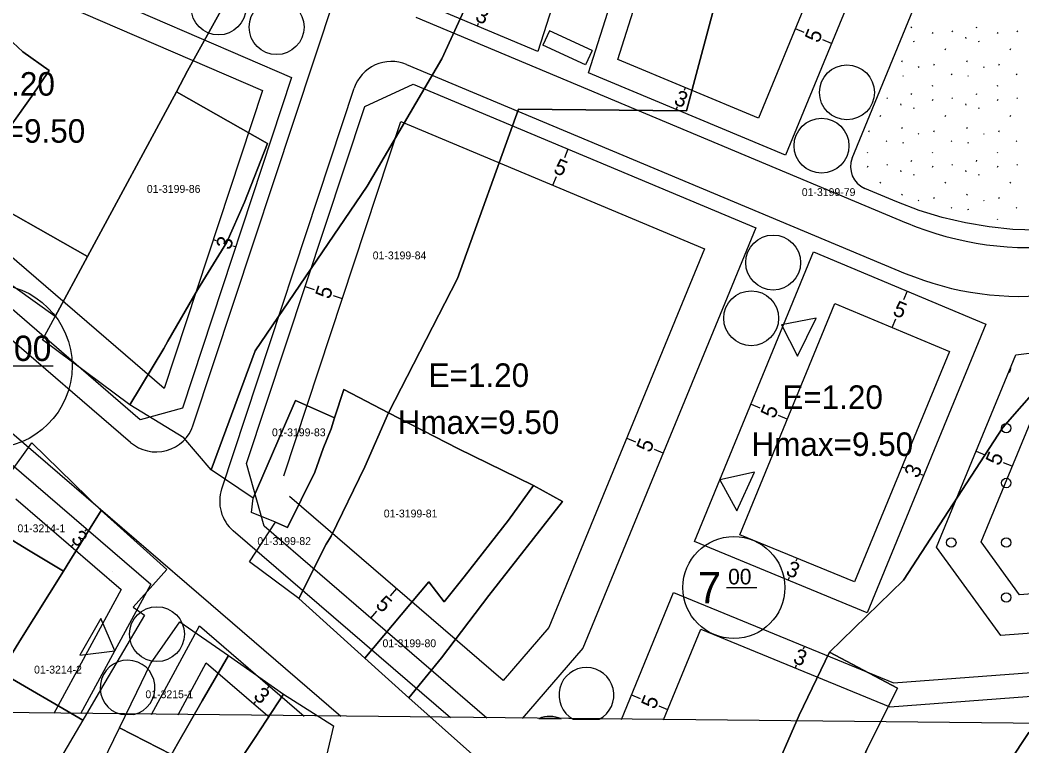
# Model space of a CAD drawing. Extents: x 419396 to 421519, y 4453567 to 4456767.
# Drawn here: x 420984.3 to 421112.1, y 4454304 to 4454396.6 of the extents above; entities that cross this region are included whole.
import ezdxf

# ---------------------------------------------------------------- set-up
doc = ezdxf.new("R2010")
doc.units = 0
for name, color, linetype in [('0_KADASTRO', 7, 'Continuous'), ('Level 16', 7, 'Continuous'), ('Level 20', 7, 'Continuous'), ('Level 28', 7, 'Continuous'), ('Level 29', 7, 'Continuous'), ('Level 30', 7, 'Continuous'), ('Level 41', 7, 'Continuous'), ('Level 45', 7, 'Continuous'), ('Level 53', 7, 'Continuous'), ('Level 55', 7, 'Continuous'), ('Level 58', 7, 'Continuous'), ('Level 62', 7, 'Continuous'), ('Y_Lejant', 7, 'Continuous')]:
    doc.layers.add(name, color=color, linetype=linetype)

msp = doc.modelspace()

# ---------------------------------------------------------------- linework, layer by layer
at = {"layer": '0_KADASTRO'}
for points in [[(421051.38, 4454510.25), (421048.37, 4454500.37), (421046.27, 4454494.74), (421046.15, 4454494.34), (421042.98, 4454484.02), (421042.68, 4454483.27), (421039.18, 4454473.39), (421035.92, 4454464.08), (421034.52, 4454461.02), (421032.37, 4454454.9), (421029.03, 4454445.21), (421025.67, 4454435.52), (421022.27, 4454425.64), (421020.25, 4454419.65), (421018.74, 4454416.27), (421015.6, 4454408.07), (421005.65, 4454390.12), (421004.25, 4454387.47), (420992.89, 4454366.45), (420977.44, 4454375.21), (420985.79, 4454386.88), (420988, 4454390.16), (420984.66, 4454392.57), (420982.11, 4454394.92)], [(421042.35, 4454400.96), (421038.08, 4454391.65), (421028.57, 4454375.42), (421014.29, 4454354.44), (421008.66, 4454339.27), (421005.18, 4454343.35), (420998.32, 4454347.55), (421002.64, 4454354.74), (421003.13, 4454355.67), (421006.93, 4454362.19), (421010.69, 4454368.26), (421012.93, 4454373.38), (421015.86, 4454380.84), (421004.25, 4454387.47), (421005.65, 4454390.12), (421015.6, 4454408.07)], [(421073.98, 4454402.6), (421070.88, 4454390.94), (421069.3, 4454385.04), (421047.88, 4454385.26), (421040.08, 4454363.66), (421031.29, 4454346.52), (421025.6, 4454349.51), (421024.39, 4454345.9), (421019.43, 4454348.11), (421017.72, 4454344.16), (421014.05, 4454335.62), (421008.66, 4454339.27), (421014.29, 4454354.44), (421028.57, 4454375.42), (421038.08, 4454391.65), (421042.35, 4454400.96)], [(421050.5, 4454295.4), (421033.9, 4454310.18), (421038.07, 4454315.28), (421044.08, 4454323.21), (421053.49, 4454335.2), (421049.78, 4454337.25), (421040.15, 4454341.96), (421031.29, 4454346.52), (421040.08, 4454363.66), (421047.88, 4454385.26), (421069.3, 4454385.04), (421070.88, 4454390.94), (421073.98, 4454402.6)], [(421121.46, 4454358.14), (421109.64, 4454344.66), (421096.99, 4454325.17), (421087.53, 4454316.01), (421083.68, 4454307.95), (421079.88, 4454299.29)]]:
    msp.add_lwpolyline(points, dxfattribs=at)
for points in [[(420967.28, 4454374.22), (420967.54, 4454374.61), (420974.81, 4454384.4), (420979.92, 4454391.19), (420980.28, 4454391.67), (420982.11, 4454394.92), (420984.66, 4454392.57), (420988, 4454390.16), (420985.79, 4454386.88), (420977.44, 4454375.21), (420973.43, 4454369.75)], [(420987.17, 4454355.81), (420988.78, 4454358.78), (420992.89, 4454366.45), (421004.25, 4454387.47), (421015.86, 4454380.84), (421012.93, 4454373.38), (421010.69, 4454368.26), (421006.93, 4454362.19), (421003.13, 4454355.67), (421002.64, 4454354.74), (420998.32, 4454347.55)], [(420973.43, 4454369.75), (420977.44, 4454375.21), (420992.89, 4454366.45), (420988.78, 4454358.78)], [(421082.44, 4454272.84), (421084.62, 4454282.08), (421086.11, 4454288.97), (421092.29, 4454303.6), (421096.2, 4454311.42), (421087.53, 4454316.01), (421096.99, 4454325.17), (421109.64, 4454344.66), (421121.46, 4454358.14), (421133.84, 4454369.37), (421141.9, 4454369.44), (421142.11, 4454356.14), (421144.74, 4454344.41), (421154.63, 4454331.19), (421154.64, 4454311.27), (421125.12, 4454308.85), (421112.94, 4454305.76), (421107.92, 4454298.21), (421101.42, 4454301.68), (421100.48, 4454300.46), (421094.89, 4454290.16), (421087.89, 4454280.05), (421084.88, 4454271.89)], [(421013.55, 4454327.52), (421016.89, 4454332.56), (421018.43, 4454331.9), (421021.88, 4454338.97), (421022.97, 4454341.98), (421023.99, 4454344.49), (421024.39, 4454345.9), (421025.6, 4454349.51), (421031.29, 4454346.52), (421028.28, 4454339.63), (421023.97, 4454330.79), (421023.34, 4454329.75), (421019.87, 4454322.86)], [(421013.83, 4454333.81), (421014.05, 4454335.62), (421017.72, 4454344.16), (421019.43, 4454348.11), (421024.39, 4454345.9), (421023.99, 4454344.49), (421022.97, 4454341.98), (421021.88, 4454338.97), (421018.43, 4454331.9), (421016.89, 4454332.56)], [(421019.87, 4454322.86), (421023.34, 4454329.75), (421023.97, 4454330.79), (421028.28, 4454339.63), (421031.29, 4454346.52), (421040.15, 4454341.96), (421049.78, 4454337.25), (421046.61, 4454332.85), (421040.96, 4454325.6), (421038.41, 4454322.43), (421036.45, 4454324.98), (421028.28, 4454315.23)], [(420978.96, 4454332.92), (420980.21, 4454334.9), (420985.79, 4454342.68), (420994.64, 4454334.06), (420990.66, 4454327.65), (420989.83, 4454326.32), (420985.4, 4454329.01)], [(421028.28, 4454315.23), (421036.45, 4454324.98), (421038.41, 4454322.43), (421040.96, 4454325.6), (421046.61, 4454332.85), (421049.78, 4454337.25), (421053.49, 4454335.2), (421044.08, 4454323.21), (421038.07, 4454315.28), (421033.9, 4454310.18)], [(420981.8, 4454313.43), (420983.68, 4454316.45), (420984.29, 4454317.44), (420989.83, 4454326.32), (420990.66, 4454327.65), (420994.64, 4454334.06), (420996.67, 4454332.23), (421003.01, 4454326.52), (420998.72, 4454321.75), (421000.18, 4454320.71), (420997.08, 4454315.44), (420994.58, 4454311.19), (420992.33, 4454307.34)], [(420961.57, 4454304.26), (420963.32, 4454307.71), (420973.3, 4454323.04), (420972.99, 4454323.23), (420978.96, 4454332.92), (420985.4, 4454329.01), (420989.83, 4454326.32), (420984.29, 4454317.44), (420983.68, 4454316.45), (420981.8, 4454313.43), (420992.33, 4454307.34), (420983.36, 4454292.08), (420972.57, 4454298.03), (420971.51, 4454298.61)], [(420997, 4454306.36), (420999.21, 4454310.9), (421000.95, 4454314.49), (421004.7, 4454319.86), (421010.88, 4454315.58), (421007.54, 4454309.78), (421004.39, 4454304.31), (421003.61, 4454302.96)], [(421076.73, 4454273.98), (421079.77, 4454282.18), (421080.65, 4454293.42), (421079.88, 4454299.29), (421083.68, 4454307.95), (421087.53, 4454316.01), (421096.2, 4454311.42), (421092.29, 4454303.6), (421086.11, 4454288.97), (421084.62, 4454282.08), (421082.44, 4454272.84), (421082.37, 4454272.16)], [(421002.31, 4454300.69), (421003.61, 4454302.96), (421004.39, 4454304.31), (421007.54, 4454309.78), (421010.88, 4454315.58), (421017.92, 4454310.64), (421014.27, 4454305.11), (421010.95, 4454300.1), (421008.8, 4454296.86)], [(420996.45, 4454288.5), (421000.43, 4454297.43), (421002.31, 4454300.69), (421008.8, 4454296.86), (421010.95, 4454300.1), (421014.27, 4454305.11), (421017.92, 4454310.64), (421024.27, 4454306.61), (421022.68, 4454299.78), (421012.45, 4454280.42), (421011.02, 4454281.13), (421005.4, 4454283.98)], [(421107.53, 4454297.2), (421107.92, 4454298.21), (421112.94, 4454305.76), (421125.12, 4454308.85), (421154.64, 4454311.27), (421155.56, 4454302.17), (421156.48, 4454293.12), (421135.9, 4454289.69), (421125.33, 4454287.53), (421120.03, 4454287.58), (421120.68, 4454293.8), (421113.31, 4454295.5)], [(420994.12, 4454300.5), (420997, 4454306.36), (421003.61, 4454302.96), (421002.31, 4454300.69), (421000.43, 4454297.43)]]:
    msp.add_lwpolyline(points, close=True, dxfattribs=at)
at = {"layer": 'Level 16'}
for p, q in [((421085.83, 4454358.59), (421081.41, 4454357.73)), ((421083.47, 4454353.73), (421085.83, 4454358.59)), ((421081.41, 4454357.73), (421083.47, 4454353.73)), ((421077.95, 4454338.94), (421073.55, 4454337.97)), ((421075.71, 4454334.02), (421077.95, 4454338.94)), ((421073.55, 4454337.97), (421075.71, 4454334.02)), ((420994.62, 4454320.31), (420991.94, 4454315.62)), ((420996.41, 4454316.17), (420994.62, 4454320.31)), ((420991.94, 4454315.62), (420996.41, 4454316.17))]:
    msp.add_line(p, q, dxfattribs=at)
at = {"layer": 'Level 20'}
for p, q in [((421060.52, 4454391.59), (421087.29, 4454475.83)), ((420955.45, 4454413.47), (421015.23, 4454387.6)), ((421087.88, 4454406.96), (421078.46, 4454384.07)), ((421002.67, 4454349.62), (420948.14, 4454396.57)), ((421042.64, 4454395.83), (421042.79, 4454396.2)), ((421083.17, 4454395.52), (421084.28, 4454395.06)), ((421087.79, 4454393.62), (421086.68, 4454394.07)), ((421078.46, 4454384.07), (421060.52, 4454391.59)), ((421015.23, 4454387.6), (421002.67, 4454349.62)), ((421069.14, 4454387.98), (421068.98, 4454387.61)), ((421067.98, 4454385.21), (421068.13, 4454385.58)), ((421017.94, 4454338.49), (421032.88, 4454383.65)), ((421032.88, 4454383.65), (421071.61, 4454367.43)), ((421054.18, 4454380.15), (421053.72, 4454379.04)), ((421052.25, 4454375.54), (421052.71, 4454376.65)), ((421008.95, 4454368.61), (421009.33, 4454368.48)), ((421011.8, 4454367.67), (421011.42, 4454367.79)), ((421071.61, 4454367.43), (421051.76, 4454319.14)), ((421020.67, 4454362.64), (421021.81, 4454362.26)), ((421097.45, 4454362.02), (421096.99, 4454360.92)), ((421025.41, 4454361.07), (421024.28, 4454361.45)), ((421076.09, 4454330.97), (421088.22, 4454360.47)), ((421088.22, 4454360.47), (421102.82, 4454354.35)), ((421095.52, 4454357.41), (421095.98, 4454358.52)), ((421102.82, 4454354.35), (421090.73, 4454324.95)), ((421106.89, 4454330.07), (421114.82, 4454349.34)), ((421077.53, 4454347.62), (421078.64, 4454347.17)), ((421082.15, 4454345.72), (421081.04, 4454346.18)), ((421061.69, 4454343.28), (421062.8, 4454342.83)), ((421066.31, 4454341.38), (421065.2, 4454341.84)), ((421106.23, 4454341.61), (421107.34, 4454341.15)), ((421110.85, 4454339.71), (421109.74, 4454340.16)), ((421096.77, 4454339.65), (421097.14, 4454339.5)), ((421099.55, 4454338.51), (421099.18, 4454338.66)), ((420983.75, 4454335.56), (420997.19, 4454323.99)), ((421045.93, 4454312.38), (421018.68, 4454335.84)), ((420992.81, 4454331.72), (420992.55, 4454331.41)), ((421090.73, 4454324.95), (421076.09, 4454330.97)), ((420990.85, 4454329.44), (420991.12, 4454329.75)), ((421111.78, 4454323.33), (421106.89, 4454330.07)), ((421083.41, 4454327.96), (421083.25, 4454327.59)), ((421082.27, 4454325.19), (421082.42, 4454325.56)), ((421134.64, 4454325.07), (421111.78, 4454323.33)), ((420997.19, 4454323.99), (420988.62, 4454308.17)), ((421032.3, 4454324.11), (421031.52, 4454323.2)), ((421029.04, 4454320.32), (421029.82, 4454321.23)), ((421051.76, 4454319.14), (421045.93, 4454312.38)), ((421066.37, 4454307.35), (421071.14, 4454318.95)), ((421071.14, 4454318.95), (421095.23, 4454309.04)), ((421084.33, 4454316.77), (421084.17, 4454316.4)), ((421004.45, 4454308), (421008.05, 4454314.64)), ((421008.05, 4454314.64), (421015.9, 4454307.88)), ((421083.18, 4454314), (421083.34, 4454314.37)), ((421095.23, 4454309.04), (421136.13, 4454312.14)), ((421016.08, 4454311.69), (421015.81, 4454311.38)), ((421062.28, 4454310.56), (421063.39, 4454310.1)), ((421014.12, 4454309.42), (421014.38, 4454309.72)), ((421066.91, 4454308.66), (421065.8, 4454309.11))]:
    msp.add_line(p, q, dxfattribs=at)
at = {"layer": 'Level 28'}
for p, q in [((420953.89, 4454417.41), (421018.94, 4454389.26)), ((421090.44, 4454379.01), (421100.24, 4454402.85)), ((421096.12, 4454373.42), (421092.04, 4454375.13)), ((421098.98, 4454372.33), (421096.12, 4454373.42)), ((421101.89, 4454371.44), (421098.98, 4454372.33)), ((421104.86, 4454370.73), (421101.89, 4454371.44)), ((421107.88, 4454370.22), (421104.86, 4454370.73)), ((421110.91, 4454369.91), (421107.88, 4454370.22)), ((421113.96, 4454369.8), (421110.91, 4454369.91)), ((421107.49, 4454357.82), (421092.36, 4454321.03)), ((421101.2, 4454329.39), (421111.3, 4454353.93)), ((421092.36, 4454321.03), (421070.32, 4454330.1)), ((421109.38, 4454318.14), (421101.2, 4454329.39)), ((421067.66, 4454323.62), (421095.71, 4454312.09)), ((421140.2, 4454320.48), (421109.38, 4454318.14)), ((421056.07, 4454316.49), (421048.36, 4454307.54)), ((421095.71, 4454312.09), (421140.77, 4454315.5))]:
    msp.add_line(p, q, dxfattribs=at)
msp.add_arc((421093.2, 4454377.88), 2.98, 157.6428, 247.2703, dxfattribs=at)
at = {"layer": 'Level 29'}
for p, q in [((421078.7, 4454481.83), (421050.34, 4454392.6)), ((421056.82, 4454389.88), (421085.35, 4454479.64)), ((421092.63, 4454405.38), (421081.93, 4454379.37)), ((421050.34, 4454392.6), (421037.6, 4454397.94)), ((420999.64, 4454345.63), (420943.67, 4454393.82)), ((421081.93, 4454379.37), (421056.82, 4454389.88)), ((421018.94, 4454389.26), (421005, 4454347.12)), ((421028.26, 4454385.6), (421034.45, 4454388.42)), ((421034.45, 4454388.42), (421078.13, 4454370.12)), ((421013.2, 4454340.06), (421028.26, 4454385.6)), ((421078.13, 4454370.12), (421056.07, 4454316.49)), ((421070.32, 4454330.1), (421085.51, 4454367.03)), ((421085.51, 4454367.03), (421107.49, 4454357.82)), ((421111.3, 4454353.93), (421135.99, 4454357.09)), ((421005, 4454347.12), (420999.64, 4454345.63)), ((420982.96, 4454340.2), (421000.98, 4454324.69)), ((421015.42, 4454332.05), (421013.2, 4454340.06)), ((421043.83, 4454307.59), (421015.42, 4454332.05)), ((421000.98, 4454324.69), (420992.02, 4454308.13)), ((421060.99, 4454307.41), (421067.66, 4454323.62)), ((421001.06, 4454308.04), (421007.18, 4454319.34)), ((421007.18, 4454319.34), (421020.55, 4454307.83))]:
    msp.add_line(p, q, dxfattribs=at)
at = {"layer": 'Level 41'}
for p, q in [((421097.97, 4454395.6), (421098.05, 4454395.75)), ((421100.67, 4454394.87), (421100.75, 4454395.03)), ((421103.14, 4454395.21), (421103.21, 4454395.1)), ((421106.27, 4454395.6), (421106.34, 4454395.75)), ((421108.97, 4454394.87), (421109.04, 4454395.03)), ((421111.43, 4454395.21), (421111.5, 4454395.1)), ((421098.23, 4454393.95), (421098.3, 4454393.84)), ((421104.9, 4454394.42), (421104.91, 4454394.26)), ((421106.53, 4454393.95), (421106.6, 4454393.84)), ((421102.29, 4454392.81), (421102.36, 4454392.97)), ((421110.58, 4454392.81), (421110.65, 4454392.97)), ((421096.77, 4454391.28), (421096.84, 4454391.44)), ((421100.85, 4454390.87), (421100.92, 4454391.03)), ((421105.06, 4454391.28), (421105.13, 4454391.44)), ((421109.14, 4454390.87), (421109.22, 4454391.03)), ((421098.86, 4454390.66), (421098.93, 4454390.55)), ((421103.07, 4454389.73), (421103.14, 4454389.62)), ((421107.16, 4454390.66), (421107.23, 4454390.55)), ((421111.36, 4454389.73), (421111.44, 4454389.62)), ((421094.82, 4454389.67), (421094.85, 4454389.62)), ((421096.88, 4454389.54), (421096.95, 4454389.43)), ((421105.17, 4454389.54), (421105.24, 4454389.43)), ((421097.97, 4454387.09), (421098.05, 4454387.24)), ((421100.62, 4454388.28), (421100.69, 4454388.17)), ((421106.27, 4454387.09), (421106.34, 4454387.24)), ((421108.91, 4454388.28), (421108.98, 4454388.17)), ((421094.85, 4454386.7), (421094.92, 4454386.59)), ((421096.6, 4454385.91), (421096.62, 4454385.75)), ((421100.67, 4454386.36), (421100.75, 4454386.52)), ((421103.14, 4454386.7), (421103.21, 4454386.59)), ((421104.9, 4454385.91), (421104.91, 4454385.75)), ((421108.97, 4454386.36), (421109.04, 4454386.52)), ((421111.43, 4454386.7), (421111.5, 4454386.59)), ((421098.23, 4454385.44), (421098.3, 4454385.33)), ((421106.53, 4454385.44), (421106.6, 4454385.33)), ((421094, 4454384.3), (421094.07, 4454384.46)), ((421102.29, 4454384.3), (421102.36, 4454384.46)), ((421110.58, 4454384.3), (421110.65, 4454384.46)), ((421092.56, 4454382.36), (421092.63, 4454382.52)), ((421096.77, 4454382.77), (421096.84, 4454382.93)), ((421098.86, 4454382.15), (421098.93, 4454382.04)), ((421100.85, 4454382.36), (421100.92, 4454382.52)), ((421105.06, 4454382.77), (421105.13, 4454382.93)), ((421107.16, 4454382.15), (421107.23, 4454382.04)), ((421109.14, 4454382.36), (421109.22, 4454382.52)), ((421094.78, 4454381.22), (421094.85, 4454381.11)), ((421096.88, 4454381.03), (421096.95, 4454380.92)), ((421103.07, 4454381.22), (421103.14, 4454381.11)), ((421105.17, 4454381.03), (421105.24, 4454380.92)), ((421111.36, 4454381.22), (421111.44, 4454381.11)), ((421092.32, 4454379.77), (421092.39, 4454379.66)), ((421100.62, 4454379.77), (421100.69, 4454379.66)), ((421108.91, 4454379.77), (421108.98, 4454379.66)), ((421097.97, 4454378.58), (421098.05, 4454378.73)), ((421106.27, 4454378.58), (421106.34, 4454378.73)), ((421092.38, 4454377.85), (421092.45, 4454378.01)), ((421094.85, 4454378.19), (421094.92, 4454378.08)), ((421096.6, 4454377.4), (421096.62, 4454377.24)), ((421098.23, 4454376.93), (421098.3, 4454376.82)), ((421100.67, 4454377.85), (421100.75, 4454378.01)), ((421103.14, 4454378.19), (421103.21, 4454378.08)), ((421104.9, 4454377.4), (421104.91, 4454377.24)), ((421106.53, 4454376.93), (421106.6, 4454376.82)), ((421108.97, 4454377.85), (421109.04, 4454378.01)), ((421111.43, 4454378.19), (421111.5, 4454378.08)), ((421094, 4454375.79), (421094.07, 4454375.95)), ((421102.29, 4454375.79), (421102.36, 4454375.95)), ((421110.58, 4454375.79), (421110.65, 4454375.95)), ((421096.77, 4454374.26), (421096.84, 4454374.42)), ((421105.06, 4454374.26), (421105.13, 4454374.42)), ((421098.86, 4454373.64), (421098.93, 4454373.53)), ((421100.85, 4454373.85), (421100.92, 4454374.01)), ((421107.16, 4454373.64), (421107.23, 4454373.53)), ((421109.14, 4454373.85), (421109.22, 4454374.01)), ((421103.07, 4454372.71), (421103.14, 4454372.6)), ((421105.17, 4454372.52), (421105.24, 4454372.41)), ((421111.36, 4454372.71), (421111.44, 4454372.6)), ((421108.91, 4454371.26), (421108.98, 4454371.15))]:
    msp.add_line(p, q, dxfattribs=at)
at = {"layer": 'Level 45'}
for centre in [(421110.07, 4454344.57), (421110.07, 4454337.57), (421103.07, 4454329.97), (421110.07, 4454329.97), (421110.07, 4454322.97)]:
    msp.add_circle(centre, 0.6, dxfattribs=at)
msp.add_arc((421110.07, 4454352.17), 0.6, 298.9033, 16.3818, dxfattribs=at)
at = {"layer": 'Level 53'}
for p, q in [((421051.82, 4454395.24), (421050.98, 4454393.42)), ((421057.27, 4454392.71), (421051.82, 4454395.24)), ((421056.43, 4454390.9), (421050.98, 4454393.42)), ((421057.27, 4454392.71), (421056.43, 4454390.9))]:
    msp.add_line(p, q, dxfattribs=at)
at = {"layer": 'Level 55'}
for points in [[(420997.15, 4454308.08), (420998.82, 4454308.06)], [(421050.46, 4454307.52), (421053.33, 4454307.49)], [(421054.85, 4454307.47), (421058.16, 4454307.44)]]:
    msp.add_lwpolyline(points, dxfattribs=at)
for centre in [(421009.62, 4454398.21), (421017.02, 4454395.7), (421089.76, 4454387.38), (421086.52, 4454380.58), (421080.35, 4454365.68), (421077.55, 4454358.58), (421001.76, 4454318.3)]:
    msp.add_circle(centre, 3.5, dxfattribs=at)
for centre, start, end in [((420998.02, 4454311.47), 283.2502, 255.5511), ((421056.53, 4454310.54), 297.5784, 241.223), ((421051.86, 4454304.31), 65.247, 113.5544)]:
    msp.add_arc(centre, 3.5, start, end, dxfattribs=at)
at = {"layer": 'Level 58'}
for p, q in [((420983.19, 4454352.49), (420988.51, 4454352.49)), ((420983.19, 4454352.49), (420988.51, 4454352.49)), ((421074.41, 4454324.24), (421078.26, 4454324.24))]:
    msp.add_line(p, q, dxfattribs=at)
for centre, radius in [((420980.44, 4454352.49), 10.5), ((421075.34, 4454324.24), 6.5)]:
    msp.add_circle(centre, radius, dxfattribs=at)
at = {"layer": 'Level 62'}
for p, q in [((421006.4, 4454344.97), (421070.49, 4454538.73)), ((420998.39, 4454342.75), (420924.3, 4454406.54)), ((421034.77, 4454396.96), (421097.33, 4454370.75)), ((421033.6, 4454390.94), (421097.2, 4454364.3)), ((421010.02, 4454336.82), (421026.92, 4454387.9)), ((421007.09, 4454323.38), (420965.55, 4454359.15)), ((421039.18, 4454307.64), (421011.5, 4454331.46)), ((421025.21, 4454307.78), (421007.09, 4454323.38))]:
    msp.add_line(p, q, dxfattribs=at)
msp.add_circle((420996.12, 4454326.23), 0.0005, dxfattribs=at)
msp.add_circle((420996.12, 4454326.23), 0.0005, dxfattribs=at)
for centre, radius, start, end in [((421031.66, 4454386.33), 5, 67.2703, 161.6948), ((421113.03, 4454408.21), 40.62, 247.2703, 277.2787), ((421111.8, 4454399.15), 37.78, 247.2703, 277.2787), ((421001.65, 4454346.54), 5, 229.2728, 341.6948), ((421014.76, 4454335.25), 5, 161.6948, 229.2728)]:
    msp.add_arc(centre, radius, start, end, dxfattribs=at)
at = {"layer": 'Y_Lejant'}
msp.add_lwpolyline([(420209.76, 4455704.6), (421518.56, 4455690.86), (421518.56, 4454302.65), (420195.09, 4454316.54)], close=True, dxfattribs=at)

# ---------------------------------------------------------------- texts
at = {"layer": '0_KADASTRO'}
for s, p in [('01-3199-86', (421000.47, 4454374.57)), ('01-3199-79', (421084, 4454374.16)), ('01-3199-84', (421029.28, 4454366.09)), ('01-3199-83', (421016.43, 4454343.53)), ('01-3199-81', (421030.69, 4454333.18)), ('01-3214-1', (420983.97, 4454331.29)), ('01-3199-82', (421014.57, 4454329.66)), ('01-3199-80', (421030.53, 4454316.63)), ('01-3214-2', (420986.09, 4454313.27)), ('01-3215-1', (421000.29, 4454310.13))]:
    msp.add_text(s, height=1, dxfattribs=at).set_placement(p)
at = {"layer": 'Level 20'}
for s, rotation, p in [('3', 337.2703, (421042.22, 4454396.55)), ('5', 67.6428, (421086.15, 4454393.57)), ('3', 337.2703, (421067.56, 4454385.93)), ('5', 337.2703, (421052.21, 4454377.18)), ('3', 71.6948, (421011.11, 4454367.19)), ('5', 71.6948, (421023.78, 4454360.91)), ('5', 337.2703, (421095.48, 4454359.05)), ('5', 67.6428, (421080.51, 4454345.67)), ('5', 67.6428, (421064.67, 4454341.34)), ('5', 67.6428, (421109.21, 4454339.66)), ('3', 67.6428, (421098.83, 4454338.08)), ('3', 319.2728, (420990.68, 4454330.26)), ('3', 337.6428, (421081.84, 4454325.9)), ('5', 319.2728, (421029.52, 4454321.89)), ('3', 337.6428, (421082.76, 4454314.71)), ('3', 319.2728, (421013.94, 4454310.23)), ('5', 67.6428, (421065.27, 4454308.61))]:
    msp.add_text(s, height=2, rotation=rotation, dxfattribs=at).set_placement(p)
at = {"layer": 'Level 30'}
for s, p in [('E=1.20', (420975.92, 4454386.96)), ('Hmax=9.50', (420971.99, 4454380.96)), ('E=1.20', (421036.4, 4454349.82)), ('E=1.20', (421081.52, 4454347.02)), ('Hmax=9.50', (421032.46, 4454343.82)), ('Hmax=9.50', (421077.58, 4454341.02))]:
    msp.add_text(s, height=3, dxfattribs=at).set_placement(p)
at = {"layer": 'Level 58'}
for s, height, p in [('00', 3.228, (420983.51, 4454353.13)), ('7', 4, (421070.74, 4454322.24)), ('00', 1.998, (421074.61, 4454324.64))]:
    msp.add_text(s, height=height, dxfattribs=at).set_placement(p)

doc.saveas('drawing.dxf')
